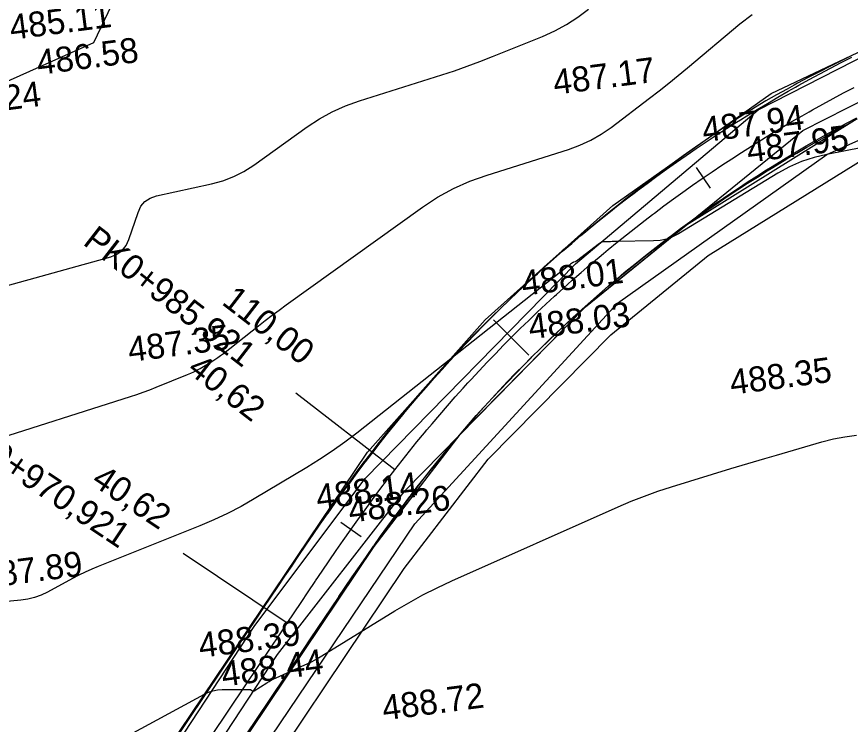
# Model space of a CAD drawing. Extents: x -636600 to -628587, y -1090963 to -1085869.
# Drawn here: x -629509.7 to -629443, y -1087869.7 to -1087813.1 of the extents above; entities that cross this region are included whole.
import ezdxf

# ---------------------------------------------------------------- set-up
doc = ezdxf.new("R2010")
doc.units = 0
for name, color, linetype in [('01_PARCELY_NÁVRH_PC', 7, 'Continuous'), ('06_ÚSES_IP_NAVRH', 7, 'Continuous'), ('40', 7, 'Continuous'), ('42', 7, 'Continuous'), ('Ex_Major Contours', 7, 'Continuous'), ('Ex_Minor Contours', 7, 'Continuous'), ('HEKTOMETRY100', 7, 'Continuous'), ('HEKTOMETRY20', 7, 'Continuous'), ('HL_BODY', 7, 'Continuous'), ('koty_vše', 7, 'Continuous'), ('POLOMERY', 7, 'Continuous'), ('situace_osa', 7, 'Continuous'), ('situace_těleso', 7, 'Continuous'), ('situace_vozovka', 7, 'Continuous')]:
    doc.layers.add(name, color=color, linetype=linetype)

msp = doc.modelspace()

# ---------------------------------------------------------------- linework, layer by layer
at = {"layer": '01_PARCELY_NÁVRH_PC'}
for points in [[(-629442.489, -1087821.3), (-629456.143, -1087829.798), (-629464.208, -1087836.352), (-629474.245, -1087846.564), (-629481.132, -1087855.517), (-629509.38, -1087897.642), (-629515.343, -1087901.552), (-629576.177, -1087915.084), (-629579.559, -1087910.66), (-629545.437, -1087902.45), (-629532.86, -1087900.62), (-629515.098, -1087894.495), (-629512.098, -1087891.614), (-629505.111, -1087882.865), (-629481.646, -1087847.979), (-629472.24, -1087837.37), (-629462.018, -1087828.241), (-629449.357, -1087819.286), (-629429.591, -1087809.903)], [(-629442.489, -1087821.3), (-629456.143, -1087829.798), (-629464.208, -1087836.352), (-629474.245, -1087846.564), (-629481.132, -1087855.517), (-629509.38, -1087897.642), (-629515.343, -1087901.552), (-629559.881, -1087911.459), (-629563.485, -1087913.726), (-629564.739, -1087915.613), (-629514.156, -1087904.361), (-629507.227, -1087899.817), (-629478.694, -1087857.268), (-629471.978, -1087848.537), (-629462.186, -1087838.574), (-629454.397, -1087832.246), (-629441.066, -1087823.948)]]:
    msp.add_lwpolyline(points, dxfattribs=at)
at = {"layer": '06_ÚSES_IP_NAVRH'}
msp.add_lwpolyline([(-629559.3, -1087912.869), (-629514.669, -1087903.128), (-629507.964, -1087898.345), (-629477.851, -1087853.713), (-629461.651, -1087836.044), (-629444.905, -1087824.145), (-629428.55, -1087816.825), (-629404.154, -1087811.188), (-629199.753, -1087790.953), (-629172.329, -1087791.101), (-629126.907, -1087799.683), (-629054.012, -1087811.361), (-629031.545, -1087815.861), (-628981.945, -1087822.736)], dxfattribs=at)
at = {"layer": '40'}
for p, q in [((-629450.399, -1087820.596), (-629429.591, -1087809.903)), ((-629446.829, -1087822.231), (-629429.357, -1087813.342)), ((-629464.998, -1087832.905), (-629450.399, -1087820.596)), ((-629464.208, -1087836.352), (-629446.829, -1087822.231)), ((-629481.833, -1087850.061), (-629464.998, -1087832.905)), ((-629478.632, -1087851.027), (-629464.208, -1087836.352)), ((-629490.652, -1087861.842), (-629481.833, -1087850.061)), ((-629488.83, -1087864.147), (-629478.632, -1087851.027)), ((-629509.593, -1087890.675), (-629490.652, -1087861.842)), ((-629506.941, -1087891.764), (-629488.83, -1087864.147))]:
    msp.add_line(p, q, dxfattribs=at)
at = {"layer": '42'}
for p, q in [((-629489.288, -1087785.534), (-629503.551, -1087815.213)), ((-629503.551, -1087815.213), (-629511.345, -1087818.724))]:
    msp.add_line(p, q, dxfattribs=at)
at = {"layer": 'Ex_Major Contours'}
msp.add_lwpolyline([(-629512.152, -1087847.195), (-629500.592, -1087843.512), (-629500.074, -1087843.342), (-629499.56, -1087843.162), (-629499.048, -1087842.974), (-629498.541, -1087842.776), (-629496.021, -1087841.767), (-629495.765, -1087841.658), (-629495.514, -1087841.54), (-629495.267, -1087841.412), (-629495.026, -1087841.274), (-629494.07, -1087840.703), (-629493.833, -1087840.556), (-629493.602, -1087840.402), (-629493.376, -1087840.241), (-629493.155, -1087840.072), (-629490.349, -1087837.853), (-629489.806, -1087837.429), (-629489.258, -1087837.012), (-629488.705, -1087836.601), (-629488.148, -1087836.196), (-629477.243, -1087828.381), (-629476.028, -1087827.581), (-629474.763, -1087826.884), (-629473.445, -1087826.29), (-629472.077, -1087825.799), (-629465.558, -1087823.746), (-629464.653, -1087823.418), (-629463.786, -1087823.016), (-629462.957, -1087822.54), (-629462.167, -1087821.99), (-629459.082, -1087819.643), (-629458.314, -1087819.052), (-629457.554, -1087818.451), (-629456.801, -1087817.841), (-629456.056, -1087817.222), (-629451.869, -1087813.701), (-629450.894, -1087812.961)], dxfattribs=at)
at = {"layer": 'Ex_Minor Contours'}
for points in [[(-629515.531, -1087836.039), (-629502.167, -1087832.33), (-629501.664, -1087832.13), (-629501.253, -1087831.832), (-629500.933, -1087831.438), (-629500.705, -1087830.947), (-629499.977, -1087828.79), (-629499.748, -1087828.303), (-629499.425, -1087827.921), (-629499.009, -1087827.642), (-629498.5, -1087827.469), (-629494.096, -1087826.505), (-629493.195, -1087826.261), (-629492.334, -1087825.929), (-629491.511, -1087825.511), (-629490.727, -1087825.006), (-629486.469, -1087821.955), (-629485.484, -1087821.306), (-629484.457, -1087820.74), (-629483.387, -1087820.258), (-629482.276, -1087819.86), (-629475.697, -1087817.787), (-629474.673, -1087817.453), (-629473.656, -1087817.099), (-629472.646, -1087816.724), (-629471.644, -1087816.329), (-629467.65, -1087814.707), (-629466.671, -1087814.268), (-629465.732, -1087813.761), (-629464.833, -1087813.186), (-629463.973, -1087812.545)], [(-629440.718, -1087823.328), (-629444.905, -1087824.145), (-629445.935, -1087824.392), (-629446.931, -1087824.728), (-629447.893, -1087825.151), (-629448.821, -1087825.661), (-629456.777, -1087830.501), (-629457.244, -1087830.745), (-629457.73, -1087830.922), (-629458.236, -1087831.032), (-629458.761, -1087831.074), (-629461.734, -1087831.122), (-629461.852, -1087831.124), (-629461.97, -1087831.126), (-629462.088, -1087831.129), (-629462.205, -1087831.131), (-629462.677, -1087831.141), (-629462.792, -1087831.152), (-629462.9, -1087831.181), (-629463.003, -1087831.226), (-629463.1, -1087831.289), (-629464.927, -1087832.679), (-629464.95, -1087832.695), (-629464.975, -1087832.709), (-629465.001, -1087832.721), (-629465.027, -1087832.731), (-629465.137, -1087832.765), (-629465.164, -1087832.775), (-629465.189, -1087832.787), (-629465.214, -1087832.8), (-629465.238, -1087832.816), (-629465.403, -1087832.934), (-629465.438, -1087832.96), (-629465.473, -1087832.986), (-629465.508, -1087833.012), (-629465.542, -1087833.039), (-629482.492, -1087846.439), (-629483.46, -1087847.179), (-629484.45, -1087847.886), (-629485.463, -1087848.56), (-629486.498, -1087849.202), (-629490.685, -1087851.703), (-629491.742, -1087852.307), (-629492.821, -1087852.868), (-629493.92, -1087853.386), (-629495.042, -1087853.861), (-629503.155, -1087857.109), (-629503.681, -1087857.328), (-629504.2, -1087857.563), (-629504.712, -1087857.812), (-629505.217, -1087858.077), (-629507.222, -1087859.165), (-629507.732, -1087859.41), (-629508.258, -1087859.601), (-629508.801, -1087859.737), (-629509.36, -1087859.819), (-629519.579, -1087860.804)], [(-629507.309, -1087874.174), (-629494.671, -1087867.315), (-629494.336, -1087867.158), (-629493.989, -1087867.046), (-629493.632, -1087866.977), (-629493.263, -1087866.953), (-629491.09, -1087866.94), (-629491.054, -1087866.942), (-629491.019, -1087866.95), (-629490.986, -1087866.963), (-629490.955, -1087866.981), (-629490.832, -1087867.064), (-629490.801, -1087867.08), (-629490.77, -1087867.086), (-629490.739, -1087867.081), (-629490.708, -1087867.066), (-629489.692, -1087866.421), (-629489.51, -1087866.311), (-629489.325, -1087866.207), (-629489.136, -1087866.11), (-629488.943, -1087866.019), (-629486.877, -1087865.095), (-629486.472, -1087864.906), (-629486.073, -1087864.703), (-629485.681, -1087864.488), (-629485.296, -1087864.26), (-629479.451, -1087860.669), (-629478.339, -1087860.012), (-629477.208, -1087859.391), (-629476.057, -1087858.809), (-629474.886, -1087858.264), (-629461.611, -1087852.35), (-629460.56, -1087851.9), (-629459.497, -1087851.483), (-629458.421, -1087851.098), (-629457.334, -1087850.746), (-629452.585, -1087849.286), (-629451.678, -1087849.009), (-629450.77, -1087848.736), (-629449.861, -1087848.466), (-629448.95, -1087848.201), (-629445.307, -1087847.146), (-629444.392, -1087846.912), (-629443.467, -1087846.736), (-629442.533, -1087846.618)]]:
    msp.add_lwpolyline(points, dxfattribs=at)
at = {"layer": 'HEKTOMETRY100'}
msp.add_lwpolyline([(-629471.563, -1087837.392), (-629468.735, -1087840.22)], dxfattribs=at)
at = {"layer": 'HEKTOMETRY20'}
for points in [[(-629455.368, -1087825.202), (-629454.233, -1087826.849)], [(-629483.767, -1087853.562), (-629482.133, -1087854.715)]]:
    msp.add_lwpolyline(points, dxfattribs=at)
at = {"layer": 'HL_BODY'}
for points in [[(-629479.442, -1087849.369), (-629487.357, -1087843.257)], [(-629488.059, -1087861.643), (-629496.372, -1087856.085)]]:
    msp.add_lwpolyline(points, dxfattribs=at)
at = {"layer": 'POLOMERY'}
for points in [[(-629479.442, -1087849.369), (-629487.357, -1087843.257)], [(-629488.059, -1087861.643), (-629496.372, -1087856.085)]]:
    msp.add_lwpolyline(points, dxfattribs=at)
at = {"layer": 'situace_osa'}
msp.add_lwpolyline([(-629494.129, -1087870.722), (-629491.35, -1087866.565), (-629488.571, -1087862.409), (-629488.059, -1087861.643), (-629487.503, -1087860.812), (-629486.947, -1087859.981), (-629486.389, -1087859.151), (-629485.83, -1087858.322), (-629485.786, -1087858.256), (-629485.269, -1087857.494), (-629484.706, -1087856.668), (-629484.14, -1087855.844), (-629483.57, -1087855.022), (-629482.996, -1087854.203), (-629482.95, -1087854.139), (-629482.417, -1087853.387), (-629481.834, -1087852.575), (-629481.245, -1087851.767), (-629480.651, -1087850.963), (-629480.05, -1087850.163), (-629480.002, -1087850.1), (-629479.442, -1087849.369), (-629478.862, -1087848.624), (-629478.275, -1087847.885), (-629477.682, -1087847.15), (-629477.083, -1087846.42), (-629476.89, -1087846.188), (-629476.478, -1087845.696), (-629475.866, -1087844.977), (-629475.248, -1087844.263), (-629474.624, -1087843.554), (-629473.995, -1087842.851), (-629473.603, -1087842.42), (-629473.359, -1087842.153), (-629472.717, -1087841.461), (-629472.069, -1087840.774), (-629471.415, -1087840.093), (-629470.755, -1087839.417), (-629470.149, -1087838.806), (-629470.09, -1087838.747), (-629469.419, -1087838.083), (-629468.742, -1087837.425), (-629468.06, -1087836.772), (-629467.372, -1087836.126), (-629466.679, -1087835.485), (-629466.534, -1087835.353), (-629465.98, -1087834.85), (-629465.275, -1087834.222), (-629464.566, -1087833.599), (-629463.851, -1087832.982), (-629463.13, -1087832.372), (-629462.765, -1087832.067), (-629462.405, -1087831.768), (-629461.674, -1087831.17), (-629460.938, -1087830.578), (-629460.198, -1087829.993), (-629459.452, -1087829.414), (-629458.852, -1087828.956), (-629458.701, -1087828.842), (-629457.945, -1087828.276), (-629457.185, -1087827.716), (-629456.42, -1087827.163), (-629455.65, -1087826.617), (-629454.875, -1087826.077), (-629454.801, -1087826.026), (-629454.096, -1087825.544), (-629453.312, -1087825.018), (-629452.524, -1087824.498), (-629451.731, -1087823.985), (-629450.934, -1087823.479), (-629450.621, -1087823.283), (-629450.133, -1087822.98), (-629449.327, -1087822.488), (-629448.517, -1087822.003), (-629447.703, -1087821.524), (-629446.885, -1087821.053), (-629446.32, -1087820.733), (-629446.063, -1087820.589), (-629445.237, -1087820.131), (-629444.407, -1087819.681), (-629443.573, -1087819.238), (-629442.736, -1087818.802)], dxfattribs=at)
at = {"layer": 'situace_těleso'}
for points in [[(-629442.976, -1087816.265), (-629443.826, -1087816.686), (-629444.687, -1087817.12), (-629445.545, -1087817.561), (-629446.4, -1087818.009), (-629447.251, -1087818.465), (-629447.516, -1087818.608), (-629448.098, -1087818.927), (-629448.942, -1087819.396), (-629449.782, -1087819.871), (-629450.612, -1087820.364), (-629451.425, -1087820.886), (-629451.918, -1087821.205), (-629452.234, -1087821.412), (-629453.039, -1087821.945), (-629453.839, -1087822.484), (-629454.636, -1087823.029), (-629455.427, -1087823.58), (-629456.14, -1087824.083), (-629456.215, -1087824.137), (-629456.998, -1087824.7), (-629457.776, -1087825.269), (-629458.55, -1087825.844), (-629459.319, -1087826.425), (-629460.084, -1087827.012), (-629460.236, -1087827.131), (-629460.843, -1087827.605), (-629461.599, -1087828.204), (-629462.349, -1087828.809), (-629463.095, -1087829.419), (-629463.84, -1087830.03), (-629464.211, -1087830.331), (-629464.586, -1087830.639), (-629465.319, -1087831.265), (-629466.066, -1087831.874), (-629466.794, -1087832.506), (-629467.509, -1087833.152), (-629468.071, -1087833.669), (-629468.217, -1087833.805), (-629468.919, -1087834.466), (-629469.615, -1087835.132), (-629470.306, -1087835.804), (-629471, -1087836.473), (-629471.691, -1087837.144), (-629471.751, -1087837.203), (-629472.376, -1087837.822), (-629473.055, -1087838.506), (-629473.728, -1087839.196), (-629474.394, -1087839.892), (-629475.055, -1087840.594), (-629475.306, -1087840.865), (-629475.709, -1087841.302), (-629476.356, -1087842.016), (-629476.998, -1087842.736), (-629477.632, -1087843.461), (-629478.261, -1087844.193), (-629478.684, -1087844.693), (-629478.882, -1087844.93), (-629479.497, -1087845.672), (-629480.106, -1087846.42), (-629480.707, -1087847.174), (-629481.302, -1087847.933), (-629481.875, -1087848.678), (-629481.924, -1087848.742), (-629482.538, -1087849.556), (-629483.134, -1087850.381), (-629483.723, -1087851.209), (-629484.305, -1087852.04), (-629484.837, -1087852.808), (-629484.882, -1087852.874), (-629485.453, -1087853.709), (-629486.019, -1087854.546), (-629486.581, -1087855.384), (-629487.14, -1087856.223), (-629487.651, -1087856.996), (-629487.695, -1087857.062), (-629488.264, -1087857.89), (-629488.831, -1087858.718), (-629489.396, -1087859.546), (-629489.959, -1087860.373), (-629490.478, -1087861.134), (-629493.28, -1087865.275), (-629496.07, -1087869.424), (-629498.854, -1087873.578)], [(-629492.228, -1087871.993), (-629489.455, -1087867.833), (-629486.695, -1087863.664), (-629486.18, -1087862.899), (-629485.622, -1087862.071), (-629485.065, -1087861.243), (-629484.507, -1087860.417), (-629483.949, -1087859.593), (-629483.905, -1087859.528), (-629483.39, -1087858.771), (-629482.829, -1087857.953), (-629482.266, -1087857.137), (-629481.7, -1087856.325), (-629481.132, -1087855.517), (-629481.087, -1087855.453), (-629480.56, -1087854.713), (-629479.983, -1087853.913), (-629479.403, -1087853.119), (-629478.817, -1087852.33), (-629478.228, -1087851.545), (-629478.181, -1087851.483), (-629477.635, -1087850.765), (-629477.069, -1087850.033), (-629476.498, -1087849.307), (-629475.92, -1087848.585), (-629475.335, -1087847.868), (-629475.147, -1087847.64), (-629474.745, -1087847.157), (-629474.149, -1087846.45), (-629473.548, -1087845.747), (-629472.94, -1087845.05), (-629472.324, -1087844.36), (-629471.939, -1087843.94), (-629471.698, -1087843.679), (-629471.067, -1087843.003), (-629470.431, -1087842.333), (-629469.788, -1087841.667), (-629469.141, -1087841.007), (-629468.546, -1087840.41), (-629468.488, -1087840.352), (-629467.83, -1087839.703), (-629467.166, -1087839.059), (-629466.497, -1087838.421), (-629465.823, -1087837.788), (-629465.143, -1087837.161), (-629465.001, -1087837.031), (-629464.459, -1087836.539), (-629463.773, -1087835.919), (-629463.083, -1087835.304), (-629462.387, -1087834.695), (-629461.681, -1087834.097), (-629461.322, -1087833.801), (-629460.967, -1087833.51), (-629460.247, -1087832.929), (-629459.523, -1087832.354), (-629458.794, -1087831.785), (-629458.06, -1087831.223), (-629457.47, -1087830.777), (-629457.322, -1087830.666), (-629456.579, -1087830.116), (-629455.832, -1087829.572), (-629455.078, -1087829.036), (-629454.321, -1087828.507), (-629453.559, -1087827.984), (-629453.485, -1087827.934), (-629452.792, -1087827.468), (-629452.021, -1087826.958), (-629451.246, -1087826.456), (-629450.466, -1087825.96), (-629449.682, -1087825.47), (-629449.374, -1087825.281), (-629448.894, -1087824.988), (-629448.102, -1087824.512), (-629447.306, -1087824.044), (-629446.509, -1087823.576), (-629445.711, -1087823.111), (-629445.16, -1087822.795), (-629444.909, -1087822.652), (-629444.105, -1087822.197), (-629443.299, -1087821.745), (-629442.489, -1087821.3)]]:
    msp.add_lwpolyline(points, dxfattribs=at)
at = {"layer": 'situace_vozovka'}
for points in [[(-629498.779, -1087873.628), (-629496, -1087869.471), (-629493.221, -1087865.315), (-629490.442, -1087861.158), (-629489.93, -1087860.393), (-629489.373, -1087859.561), (-629488.816, -1087858.728), (-629488.256, -1087857.895), (-629487.695, -1087857.062), (-629487.65, -1087856.996), (-629487.13, -1087856.229), (-629486.563, -1087855.397), (-629485.991, -1087854.565), (-629485.415, -1087853.735), (-629484.835, -1087852.907), (-629484.789, -1087852.842), (-629484.249, -1087852.081), (-629483.657, -1087851.257), (-629483.059, -1087850.436), (-629482.455, -1087849.618), (-629481.843, -1087848.804), (-629481.794, -1087848.74), (-629481.223, -1087847.994), (-629480.631, -1087847.234), (-629480.032, -1087846.479), (-629479.427, -1087845.729), (-629478.816, -1087844.985), (-629478.619, -1087844.747), (-629478.198, -1087844.245), (-629477.574, -1087843.512), (-629476.943, -1087842.783), (-629476.307, -1087842.06), (-629475.664, -1087841.342), (-629475.265, -1087840.903), (-629475.015, -1087840.63), (-629474.36, -1087839.924), (-629473.699, -1087839.223), (-629473.032, -1087838.528), (-629472.359, -1087837.839), (-629471.74, -1087837.215), (-629471.68, -1087837.155), (-629470.995, -1087836.477), (-629470.304, -1087835.805), (-629469.608, -1087835.14), (-629468.906, -1087834.48), (-629468.198, -1087833.826), (-629468.051, -1087833.691), (-629467.485, -1087833.178), (-629466.767, -1087832.537), (-629466.042, -1087831.901), (-629465.313, -1087831.272), (-629464.578, -1087830.649), (-629464.205, -1087830.338), (-629463.837, -1087830.033), (-629463.092, -1087829.423), (-629462.341, -1087828.819), (-629461.585, -1087828.222), (-629460.824, -1087827.631), (-629460.211, -1087827.163), (-629460.058, -1087827.047), (-629459.287, -1087826.469), (-629458.511, -1087825.898), (-629457.73, -1087825.334), (-629456.944, -1087824.776), (-629456.153, -1087824.226), (-629456.078, -1087824.173), (-629455.358, -1087823.682), (-629454.558, -1087823.145), (-629453.754, -1087822.614), (-629452.945, -1087822.091), (-629452.132, -1087821.575), (-629451.812, -1087821.374), (-629451.314, -1087821.065), (-629450.492, -1087820.563), (-629449.665, -1087820.068), (-629448.835, -1087819.58), (-629448, -1087819.099), (-629447.424, -1087818.772), (-629447.161, -1087818.625), (-629446.318, -1087818.158), (-629445.471, -1087817.699), (-629444.621, -1087817.247), (-629443.766, -1087816.802), (-629442.922, -1087816.372)], [(-629492.259, -1087871.973), (-629489.48, -1087867.816), (-629486.701, -1087863.66), (-629486.189, -1087862.894), (-629485.633, -1087862.063), (-629485.078, -1087861.234), (-629484.522, -1087860.407), (-629483.966, -1087859.581), (-629483.922, -1087859.516), (-629483.409, -1087858.759), (-629482.849, -1087857.939), (-629482.288, -1087857.122), (-629481.724, -1087856.309), (-629481.157, -1087855.499), (-629481.112, -1087855.435), (-629480.586, -1087854.694), (-629480.011, -1087853.893), (-629479.431, -1087853.098), (-629478.847, -1087852.307), (-629478.257, -1087851.523), (-629478.21, -1087851.461), (-629477.661, -1087850.744), (-629477.093, -1087850.015), (-629476.518, -1087849.29), (-629475.938, -1087848.57), (-629475.351, -1087847.856), (-629475.161, -1087847.628), (-629474.758, -1087847.146), (-629474.158, -1087846.442), (-629473.553, -1087845.742), (-629472.942, -1087845.048), (-629472.325, -1087844.359), (-629471.942, -1087843.937), (-629471.702, -1087843.676), (-629471.073, -1087842.998), (-629470.439, -1087842.325), (-629469.798, -1087841.658), (-629469.152, -1087840.996), (-629468.558, -1087840.397), (-629468.501, -1087840.34), (-629467.843, -1087839.689), (-629467.18, -1087839.044), (-629466.512, -1087838.405), (-629465.838, -1087837.772), (-629465.159, -1087837.144), (-629465.017, -1087837.014), (-629464.474, -1087836.522), (-629463.784, -1087835.907), (-629463.089, -1087835.297), (-629462.389, -1087834.693), (-629461.683, -1087834.095), (-629461.326, -1087833.796), (-629460.972, -1087833.503), (-629460.257, -1087832.917), (-629459.536, -1087832.338), (-629458.81, -1087831.765), (-629458.08, -1087831.198), (-629457.492, -1087830.749), (-629457.344, -1087830.637), (-629456.604, -1087830.082), (-629455.859, -1087829.534), (-629455.11, -1087828.993), (-629454.356, -1087828.457), (-629453.597, -1087827.929), (-629453.524, -1087827.878), (-629452.833, -1087827.407), (-629452.066, -1087826.891), (-629451.294, -1087826.382), (-629450.517, -1087825.88), (-629449.736, -1087825.384), (-629449.429, -1087825.192), (-629448.951, -1087824.895), (-629448.162, -1087824.413), (-629447.369, -1087823.937), (-629446.572, -1087823.469), (-629445.77, -1087823.007), (-629445.217, -1087822.694), (-629444.965, -1087822.552), (-629444.156, -1087822.105), (-629443.343, -1087821.664), (-629442.526, -1087821.23)]]:
    msp.add_lwpolyline(points, dxfattribs=at)

# ---------------------------------------------------------------- texts
at = {"layer": 'HL_BODY'}
for s, rotation, p in [('PK0+985,921', 322.32548, (-629504.47, -1087831.306)), ('TP0+970,921', 326.23201, (-629514.9, -1087846.748))]:
    msp.add_text(s, height=2, rotation=rotation, dxfattribs=at).set_placement(p)
at = {"layer": 'koty_vše'}
for s, p in [('485.11', (-629510.116, -1087814.995)), ('486.58', (-629507.956, -1087817.801)), ('487.17', (-629466.668, -1087819.387)), ('486.24', (-629515.749, -1087821.311)), ('487.94', (-629454.756, -1087823.178)), ('487.95', (-629451.187, -1087824.813)), ('488.01', (-629469.199, -1087835.466)), ('488.03', (-629468.644, -1087838.943)), ('487.35', (-629500.659, -1087840.763)), ('488.35', (-629452.544, -1087843.381)), ('488.14', (-629485.62, -1087852.568)), ('488.26', (-629483.036, -1087853.615)), ('487.89', (-629512.435, -1087858.887)), ('488.39', (-629495.009, -1087864.423)), ('488.44', (-629493.18, -1087866.727)), ('488.72', (-629480.336, -1087869.429))]:
    msp.add_text(s, height=2, rotation=7.38426, dxfattribs=at).set_placement(p)
at = {"layer": 'POLOMERY'}
for s, rotation, p in [('110,00', 322.32548, (-629493.371, -1087836.086)), ('40,62', 322.32548, (-629496.134, -1087841.534)), ('40,62', 326.23201, (-629503.805, -1087850.514))]:
    msp.add_text(s, height=2, rotation=rotation, dxfattribs=at).set_placement(p)

doc.saveas('drawing.dxf')
